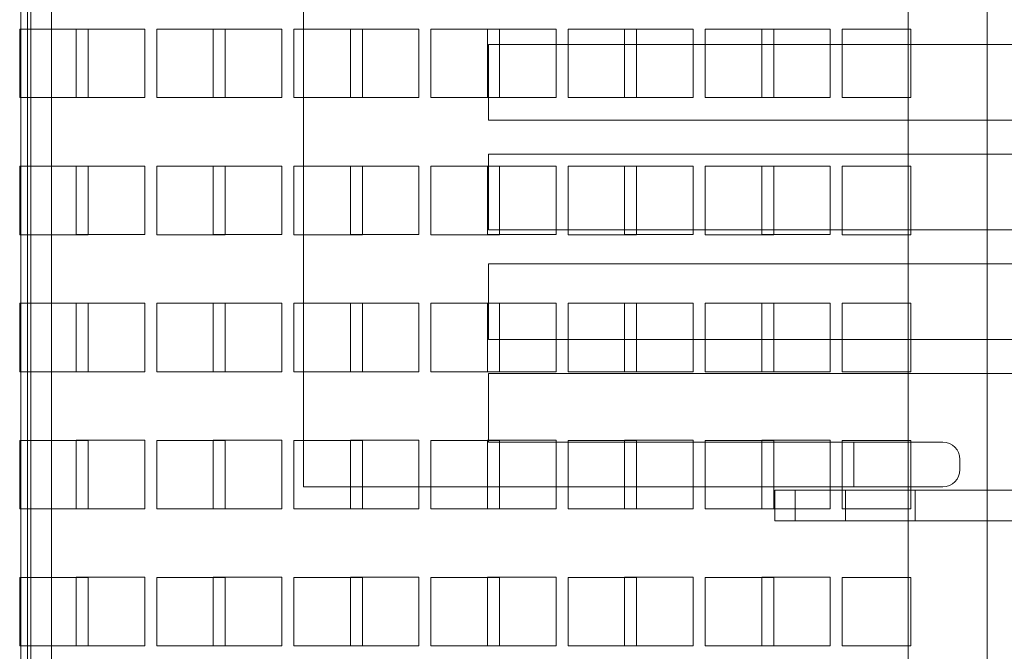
# Model space of a CAD drawing. Header units: inches. Extents: x 1 to 109, y 1 to 85.
# Tile 605 of 656: x 93.9 to 96.3, y 17.57 to 19.1. Entities that reach past the tile are written whole.
import ezdxf

# ---------------------------------------------------------------- set-up
doc = ezdxf.new("R2010")
doc.units = ezdxf.units.IN
doc.header["$MEASUREMENT"] = 0

msp = doc.modelspace()

# ---------------------------------------------------------------- linework, layer by layer
at = {"color": 7, "linetype": 'Continuous', "lineweight": 15, "ltscale": 5}
for p, q in [((93.9059, 13.5399), (93.9059, 29.7899)), ((93.9225, 13.5399), (93.9225, 29.7899)), ((93.9308, 13.5399), (93.9308, 29.7899)), ((93.9806, 29.7899), (93.9806, 13.5399)), ((96.0633, 29.1576), (96.0633, 14.17)), ((94.5936, 17.9685), (94.5936, 23.7694)), ((96.2558, 21.0306), (96.2558, 15.6139)), ((96.2558, 19.3639), (96.2558, 17.2806)), ((93.9033, 19.0814), (93.9033, 18.9148)), ((94.07, 19.0814), (93.9033, 19.0814)), ((94.0408, 18.9149), (94.0408, 19.0816)), ((94.0408, 19.0816), (94.2075, 19.0816)), ((94.07, 18.9148), (94.07, 19.0814)), ((94.2075, 19.0816), (94.2075, 18.9149)), ((94.2366, 19.0814), (94.2366, 18.9148)), ((94.4033, 19.0814), (94.2366, 19.0814)), ((94.3741, 19.0816), (94.5408, 19.0816)), ((94.3741, 18.9149), (94.3741, 19.0816)), ((94.4033, 18.9148), (94.4033, 19.0814)), ((94.5408, 19.0816), (94.5408, 18.9149)), ((94.57, 19.0814), (94.57, 18.9148)), ((94.7366, 19.0814), (94.57, 19.0814)), ((94.7075, 19.0816), (94.8741, 19.0816)), ((94.7075, 18.9149), (94.7075, 19.0816)), ((94.7366, 18.9148), (94.7366, 19.0814)), ((94.8741, 19.0816), (94.8741, 18.9149)), ((94.9033, 19.0814), (94.9033, 18.9148)), ((95.07, 19.0814), (94.9033, 19.0814)), ((95.0408, 19.0816), (95.2075, 19.0816)), ((95.0408, 18.9149), (95.0408, 19.0816)), ((95.07, 18.9148), (95.07, 19.0814)), ((95.2075, 19.0816), (95.2075, 18.9149)), ((95.2366, 19.0814), (95.2366, 18.9148)), ((95.4033, 19.0814), (95.2366, 19.0814)), ((95.3741, 19.0816), (95.5408, 19.0816)), ((95.3741, 18.9149), (95.3741, 19.0816)), ((95.4033, 18.9148), (95.4033, 19.0814)), ((95.5408, 19.0816), (95.5408, 18.9149)), ((95.57, 19.0814), (95.57, 18.9148)), ((95.7366, 19.0814), (95.57, 19.0814)), ((95.7075, 19.0816), (95.8741, 19.0816)), ((95.7075, 18.9149), (95.7075, 19.0816)), ((95.7366, 18.9148), (95.7366, 19.0814)), ((95.8741, 19.0816), (95.8741, 18.9149)), ((96.07, 19.0814), (95.9033, 19.0814)), ((95.9033, 19.0814), (95.9033, 18.9148)), ((96.07, 18.9148), (96.07, 19.0814)), ((96.8936, 19.0436), (95.0436, 19.0436)), ((95.0436, 19.0436), (95.0436, 18.8603)), ((93.9033, 18.9148), (94.07, 18.9148)), ((94.2075, 18.9149), (94.0408, 18.9149)), ((94.2366, 18.9148), (94.4033, 18.9148)), ((94.5408, 18.9149), (94.3741, 18.9149)), ((94.57, 18.9148), (94.7366, 18.9148)), ((94.8741, 18.9149), (94.7075, 18.9149)), ((94.9033, 18.9148), (95.07, 18.9148)), ((95.2075, 18.9149), (95.0408, 18.9149)), ((95.2366, 18.9148), (95.4033, 18.9148)), ((95.5408, 18.9149), (95.3741, 18.9149)), ((95.57, 18.9148), (95.7366, 18.9148)), ((95.8741, 18.9149), (95.7075, 18.9149)), ((95.9033, 18.9148), (96.07, 18.9148)), ((95.0436, 18.8603), (96.8936, 18.8603)), ((96.8936, 18.7769), (95.0436, 18.7769)), ((95.0436, 18.7769), (95.0436, 18.5936)), ((93.9033, 18.7481), (93.9033, 18.5814)), ((94.07, 18.7481), (93.9033, 18.7481)), ((94.0408, 18.7483), (94.2075, 18.7483)), ((94.0408, 18.5816), (94.0408, 18.7483)), ((94.07, 18.5814), (94.07, 18.7481)), ((94.2075, 18.7483), (94.2075, 18.5816)), ((94.2366, 18.7481), (94.2366, 18.5814)), ((94.4033, 18.7481), (94.2366, 18.7481)), ((94.3741, 18.7483), (94.5408, 18.7483)), ((94.3741, 18.5816), (94.3741, 18.7483)), ((94.4033, 18.5814), (94.4033, 18.7481)), ((94.5408, 18.7483), (94.5408, 18.5816)), ((94.57, 18.7481), (94.57, 18.5814)), ((94.7366, 18.7481), (94.57, 18.7481)), ((94.7075, 18.7483), (94.8741, 18.7483)), ((94.7075, 18.5816), (94.7075, 18.7483)), ((94.7366, 18.5814), (94.7366, 18.7481)), ((94.8741, 18.7483), (94.8741, 18.5816)), ((94.9033, 18.7481), (94.9033, 18.5814)), ((95.07, 18.7481), (94.9033, 18.7481)), ((95.0408, 18.7483), (95.2075, 18.7483)), ((95.0408, 18.5816), (95.0408, 18.7483)), ((95.07, 18.5814), (95.07, 18.7481)), ((95.2075, 18.7483), (95.2075, 18.5816)), ((95.2366, 18.7481), (95.2366, 18.5814)), ((95.4033, 18.7481), (95.2366, 18.7481)), ((95.3741, 18.7483), (95.5408, 18.7483)), ((95.3741, 18.5816), (95.3741, 18.7483)), ((95.4033, 18.5814), (95.4033, 18.7481)), ((95.5408, 18.7483), (95.5408, 18.5816)), ((95.57, 18.7481), (95.57, 18.5814)), ((95.7366, 18.7481), (95.57, 18.7481)), ((95.7075, 18.7483), (95.8741, 18.7483)), ((95.7075, 18.5816), (95.7075, 18.7483)), ((95.7366, 18.5814), (95.7366, 18.7481)), ((95.8741, 18.7483), (95.8741, 18.5816)), ((95.9033, 18.7481), (95.9033, 18.5814)), ((96.07, 18.7481), (95.9033, 18.7481)), ((96.07, 18.5814), (96.07, 18.7481)), ((93.9033, 18.5814), (94.07, 18.5814)), ((94.2075, 18.5816), (94.0408, 18.5816)), ((94.2366, 18.5814), (94.4033, 18.5814)), ((94.5408, 18.5816), (94.3741, 18.5816)), ((94.57, 18.5814), (94.7366, 18.5814)), ((94.8741, 18.5816), (94.7075, 18.5816)), ((94.9033, 18.5814), (95.07, 18.5814)), ((95.2075, 18.5816), (95.0408, 18.5816)), ((95.0436, 18.5936), (96.8936, 18.5936)), ((95.2366, 18.5814), (95.4033, 18.5814)), ((95.5408, 18.5816), (95.3741, 18.5816)), ((95.57, 18.5814), (95.7366, 18.5814)), ((95.8741, 18.5816), (95.7075, 18.5816)), ((95.9033, 18.5814), (96.07, 18.5814)), ((96.8936, 18.5103), (95.0436, 18.5103)), ((95.0436, 18.5103), (95.0436, 18.3269)), ((93.9033, 18.4148), (93.9033, 18.2481)), ((94.07, 18.4148), (93.9033, 18.4148)), ((94.0408, 18.4149), (94.2075, 18.4149)), ((94.0408, 18.2483), (94.0408, 18.4149)), ((94.07, 18.2481), (94.07, 18.4148)), ((94.2075, 18.4149), (94.2075, 18.2483)), ((94.2366, 18.4148), (94.2366, 18.2481)), ((94.4033, 18.4148), (94.2366, 18.4148)), ((94.3741, 18.4149), (94.5408, 18.4149)), ((94.3741, 18.2483), (94.3741, 18.4149)), ((94.4033, 18.2481), (94.4033, 18.4148)), ((94.5408, 18.4149), (94.5408, 18.2483)), ((94.57, 18.4148), (94.57, 18.2481)), ((94.7366, 18.4148), (94.57, 18.4148)), ((94.7075, 18.4149), (94.8741, 18.4149)), ((94.7075, 18.2483), (94.7075, 18.4149)), ((94.7366, 18.2481), (94.7366, 18.4148)), ((94.8741, 18.4149), (94.8741, 18.2483)), ((95.07, 18.4148), (94.9033, 18.4148)), ((94.9033, 18.4148), (94.9033, 18.2481)), ((95.0408, 18.4149), (95.2075, 18.4149)), ((95.0408, 18.2483), (95.0408, 18.4149)), ((95.07, 18.2481), (95.07, 18.4148)), ((95.2075, 18.4149), (95.2075, 18.2483)), ((95.2366, 18.4148), (95.2366, 18.2481)), ((95.4033, 18.4148), (95.2366, 18.4148)), ((95.3741, 18.4149), (95.5408, 18.4149)), ((95.3741, 18.2483), (95.3741, 18.4149)), ((95.4033, 18.2481), (95.4033, 18.4148)), ((95.5408, 18.4149), (95.5408, 18.2483)), ((95.7366, 18.4148), (95.57, 18.4148)), ((95.57, 18.4148), (95.57, 18.2481)), ((95.7075, 18.4149), (95.8741, 18.4149)), ((95.7075, 18.2483), (95.7075, 18.4149)), ((95.7366, 18.2481), (95.7366, 18.4148)), ((95.8741, 18.4149), (95.8741, 18.2483)), ((95.9033, 18.4148), (95.9033, 18.2481)), ((96.07, 18.4148), (95.9033, 18.4148)), ((96.07, 18.2481), (96.07, 18.4148)), ((95.0436, 18.3269), (96.8936, 18.3269)), ((93.9033, 18.2481), (94.07, 18.2481)), ((94.2075, 18.2483), (94.0408, 18.2483)), ((94.2366, 18.2481), (94.4033, 18.2481)), ((94.5408, 18.2483), (94.3741, 18.2483)), ((94.57, 18.2481), (94.7366, 18.2481)), ((94.8741, 18.2483), (94.7075, 18.2483)), ((94.9033, 18.2481), (95.07, 18.2481)), ((95.2075, 18.2483), (95.0408, 18.2483)), ((96.8936, 18.2436), (95.0436, 18.2436)), ((95.0436, 18.2436), (95.0436, 18.0769)), ((95.2366, 18.2481), (95.4033, 18.2481)), ((95.5408, 18.2483), (95.3741, 18.2483)), ((95.57, 18.2481), (95.7366, 18.2481)), ((95.8741, 18.2483), (95.7075, 18.2483)), ((95.9033, 18.2481), (96.07, 18.2481)), ((93.9033, 18.0814), (93.9033, 17.9148)), ((94.07, 18.0814), (93.9033, 18.0814)), ((94.0408, 18.0816), (94.2075, 18.0816)), ((94.0408, 17.9149), (94.0408, 18.0816)), ((94.07, 17.9148), (94.07, 18.0814)), ((94.2075, 18.0816), (94.2075, 17.9149)), ((94.2366, 18.0814), (94.2366, 17.9148)), ((94.4033, 18.0814), (94.2366, 18.0814)), ((94.3741, 17.9149), (94.3741, 18.0816)), ((94.3741, 18.0816), (94.5408, 18.0816)), ((94.4033, 17.9148), (94.4033, 18.0814)), ((94.5408, 18.0816), (94.5408, 17.9149)), ((94.57, 18.0814), (94.57, 17.9148)), ((94.7366, 18.0814), (94.57, 18.0814)), ((94.7075, 18.0816), (94.8741, 18.0816)), ((94.7075, 17.9149), (94.7075, 18.0816)), ((94.7366, 17.9148), (94.7366, 18.0814)), ((94.8741, 18.0816), (94.8741, 17.9149)), ((94.9033, 18.0814), (94.9033, 17.9148)), ((95.07, 18.0814), (94.9033, 18.0814)), ((95.0408, 18.0816), (95.2075, 18.0816)), ((95.0408, 17.9149), (95.0408, 18.0816)), ((95.0436, 18.0769), (96.1478, 18.0769)), ((95.07, 17.9148), (95.07, 18.0814)), ((95.2075, 18.0816), (95.2075, 17.9149)), ((95.2366, 18.0814), (95.2366, 17.9148)), ((95.4033, 18.0814), (95.2366, 18.0814)), ((95.3741, 18.0816), (95.5408, 18.0816)), ((95.3741, 17.9149), (95.3741, 18.0816)), ((95.4033, 17.9148), (95.4033, 18.0814)), ((95.5408, 18.0816), (95.5408, 17.9149)), ((95.7366, 18.0814), (95.57, 18.0814)), ((95.57, 18.0814), (95.57, 17.9148)), ((95.7075, 18.0816), (95.8741, 18.0816)), ((95.7075, 17.9149), (95.7075, 18.0816)), ((95.7366, 17.9148), (95.7366, 18.0814)), ((95.8741, 18.0816), (95.8741, 17.9149)), ((95.9033, 18.0814), (95.9033, 17.9148)), ((96.07, 18.0814), (95.9033, 18.0814)), ((95.9315, 18.0769), (95.9315, 17.9685)), ((95.9315, 18.0769), (95.9315, 17.9685)), ((96.064, 18.0769), (95.9316, 18.0769)), ((96.064, 18.0769), (95.9316, 18.0769)), ((96.064, 17.9685), (96.064, 18.0769)), ((96.064, 17.9685), (96.064, 18.0769)), ((96.07, 17.9148), (96.07, 18.0814)), ((96.1894, 18.0352), (96.1894, 18.0102)), ((96.1478, 17.9685), (94.5936, 17.9685)), ((95.7391, 17.9604), (95.7891, 17.9604)), ((95.7891, 17.9604), (95.7391, 17.9604)), ((95.7391, 17.9604), (95.7391, 17.8856)), ((95.7891, 17.9604), (95.7391, 17.9604)), ((95.7391, 17.9604), (95.7891, 17.9604)), ((95.7891, 17.9604), (97.2808, 17.9604)), ((95.7891, 17.9604), (95.7891, 17.8856)), ((95.9112, 17.9604), (95.9112, 17.8856)), ((95.9112, 17.9604), (95.9112, 17.8856)), ((96.0804, 17.9604), (95.9119, 17.9604)), ((96.0804, 17.9604), (95.9119, 17.9604)), ((95.9316, 17.9685), (96.064, 17.9685)), ((95.9316, 17.9685), (96.064, 17.9685)), ((96.0804, 17.8856), (96.0804, 17.9604)), ((96.0804, 17.8856), (96.0804, 17.9604)), ((93.9033, 17.9148), (94.07, 17.9148)), ((94.2075, 17.9149), (94.0408, 17.9149)), ((94.2366, 17.9148), (94.4033, 17.9148)), ((94.5408, 17.9149), (94.3741, 17.9149)), ((94.57, 17.9148), (94.7366, 17.9148)), ((94.8741, 17.9149), (94.7075, 17.9149)), ((94.9033, 17.9148), (95.07, 17.9148)), ((95.2075, 17.9149), (95.0408, 17.9149)), ((95.2366, 17.9148), (95.4033, 17.9148)), ((95.5408, 17.9149), (95.3741, 17.9149)), ((95.57, 17.9148), (95.7366, 17.9148)), ((95.8741, 17.9149), (95.7075, 17.9149)), ((95.9033, 17.9148), (96.07, 17.9148)), ((95.7891, 17.8856), (95.7391, 17.8856)), ((95.7391, 17.8856), (95.7891, 17.8856)), ((95.7391, 17.8856), (95.7891, 17.8856)), ((95.7891, 17.8856), (95.7391, 17.8856)), ((95.7891, 17.8856), (97.2808, 17.8856)), ((96.0804, 17.8856), (95.9119, 17.8856)), ((96.0804, 17.8856), (95.9119, 17.8856)), ((93.9033, 17.7481), (93.9033, 17.5814)), ((94.07, 17.7481), (93.9033, 17.7481)), ((94.0408, 17.5816), (94.0408, 17.7483)), ((94.0408, 17.7483), (94.2075, 17.7483)), ((94.07, 17.5814), (94.07, 17.7481)), ((94.2075, 17.7483), (94.2075, 17.5816)), ((94.2366, 17.7481), (94.2366, 17.5814)), ((94.4033, 17.7481), (94.2366, 17.7481)), ((94.3741, 17.7483), (94.5408, 17.7483)), ((94.3741, 17.5816), (94.3741, 17.7483)), ((94.4033, 17.5814), (94.4033, 17.7481)), ((94.5408, 17.7483), (94.5408, 17.5816)), ((94.57, 17.7481), (94.57, 17.5814)), ((94.7366, 17.7481), (94.57, 17.7481)), ((94.7075, 17.7483), (94.8741, 17.7483)), ((94.7075, 17.5816), (94.7075, 17.7483)), ((94.7366, 17.5814), (94.7366, 17.7481)), ((94.8741, 17.7483), (94.8741, 17.5816)), ((95.07, 17.7481), (94.9033, 17.7481)), ((94.9033, 17.7481), (94.9033, 17.5814)), ((95.0408, 17.7483), (95.2075, 17.7483)), ((95.0408, 17.5816), (95.0408, 17.7483)), ((95.07, 17.5814), (95.07, 17.7481)), ((95.2075, 17.7483), (95.2075, 17.5816)), ((95.2366, 17.7481), (95.2366, 17.5814)), ((95.4033, 17.7481), (95.2366, 17.7481)), ((95.3741, 17.7483), (95.5408, 17.7483)), ((95.3741, 17.5816), (95.3741, 17.7483)), ((95.4033, 17.5814), (95.4033, 17.7481)), ((95.5408, 17.7483), (95.5408, 17.5816)), ((95.57, 17.7481), (95.57, 17.5814)), ((95.7366, 17.7481), (95.57, 17.7481)), ((95.7075, 17.7483), (95.8741, 17.7483)), ((95.7075, 17.5816), (95.7075, 17.7483)), ((95.7366, 17.5814), (95.7366, 17.7481)), ((95.8741, 17.7483), (95.8741, 17.5816)), ((95.9033, 17.7481), (95.9033, 17.5814)), ((96.07, 17.7481), (95.9033, 17.7481)), ((96.07, 17.5814), (96.07, 17.7481)), ((93.9033, 17.5814), (94.07, 17.5814)), ((94.2075, 17.5816), (94.0408, 17.5816)), ((94.2366, 17.5814), (94.4033, 17.5814)), ((94.5408, 17.5816), (94.3741, 17.5816)), ((94.57, 17.5814), (94.7366, 17.5814)), ((94.8741, 17.5816), (94.7075, 17.5816)), ((94.9033, 17.5814), (95.07, 17.5814)), ((95.2075, 17.5816), (95.0408, 17.5816)), ((95.2366, 17.5814), (95.4033, 17.5814)), ((95.5408, 17.5816), (95.3741, 17.5816)), ((95.57, 17.5814), (95.7366, 17.5814)), ((95.8741, 17.5816), (95.7075, 17.5816)), ((95.9033, 17.5814), (96.07, 17.5814))]:
    msp.add_line(p, q, dxfattribs=at)
at = {"color": 7, "linetype": 'Continuous', "lineweight": 15, "ltscale": 25}
for centre, start, end in [((96.1478, 18.0352), 0, 90), ((96.1478, 18.0352), 0, 90), ((96.1478, 18.0102), 270, 0), ((96.1478, 18.0102), 270, 0)]:
    msp.add_arc(centre, 0.0417, start, end, dxfattribs=at)

doc.saveas('drawing.dxf')
